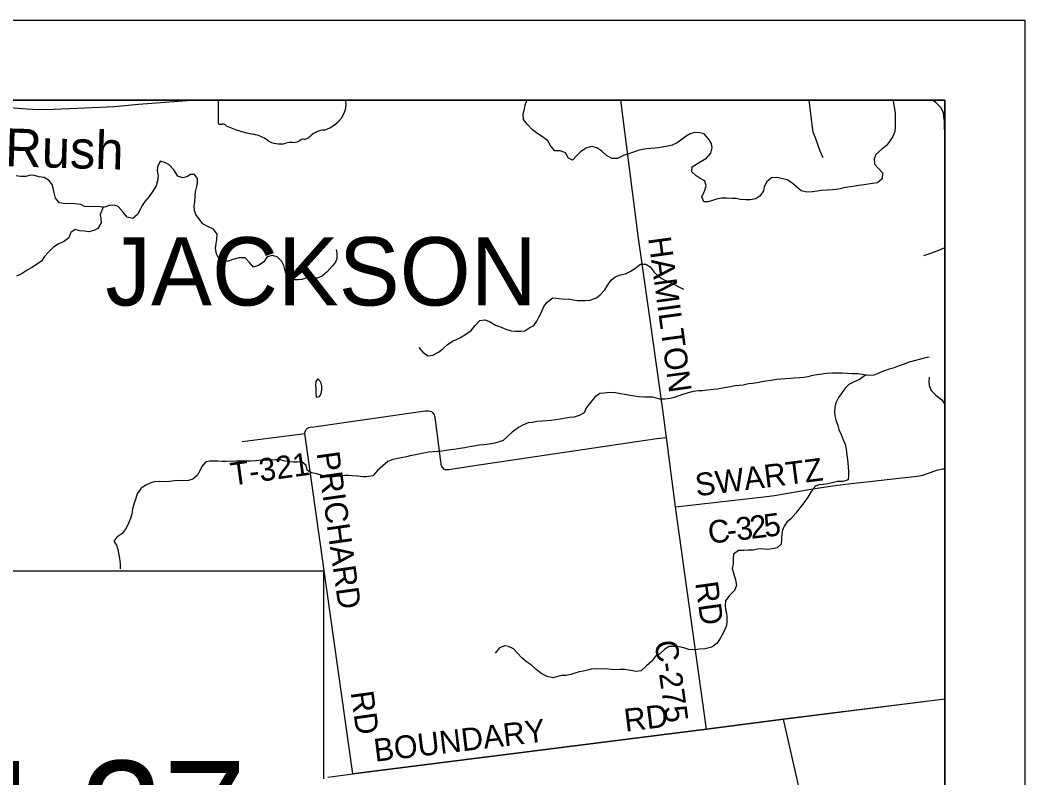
# Model space of a CAD drawing. Extents: x 0 to 34, y 0 to 22.
# Drawn here: x 7.746 to 9, y 20.054 to 21 of the extents above; entities that cross this region are included whole.
import ezdxf

# ---------------------------------------------------------------- set-up
doc = ezdxf.new("R2010")
doc.units = 0
for name, color, linetype in [('GM_X_Corporation', 7, 'Continuous'), ('GM_X_County_Road', 7, 'Continuous'), ('GM_X_County_Road_Text', 7, 'Continuous'), ('GM_X_Minor_Lake', 7, 'Continuous'), ('GM_X_Minor_River', 7, 'Continuous'), ('GM_X_Minor_River_Text', 7, 'Continuous'), ('GM_X_State_Route', 7, 'Continuous'), ('GM_X_State_Shield', 7, 'Continuous'), ('GM_X_Township_Road', 7, 'Continuous'), ('GM_X_Township_Road_Text', 7, 'Continuous'), ('GM_X_Township_Text', 7, 'Continuous'), ('SH_Data', 7, 'Continuous'), ('SH_Text', 7, 'Continuous')]:
    doc.layers.add(name, color=color, linetype=linetype)

msp = doc.modelspace()

# ---------------------------------------------------------------- linework, layer by layer
at = {"layer": 'GM_X_Corporation'}
for points in [[(2.7052, 14.1), (8.9, 14.1), (8.9, 20.9), (3.3687, 20.9)], [(8.1611, 20.0595), (8.6025, 20.1153), (8.6985, 20.1278), (8.9, 20.1529), (8.9, 20.9), (6.5792, 20.9), (6.6238, 20.5079), (6.6308, 20.4463), (6.653, 20.3209)]]:
    msp.add_lwpolyline(points, dxfattribs=at)
at = {"layer": 'GM_X_County_Road'}
for points in [[(8.6026, 20.115), (8.5641, 20.3926), (8.5525, 20.4789), (8.5479, 20.5137), (8.5322, 20.626), (8.5175, 20.7309), (8.4957, 20.9)], [(8.1613, 20.0592), (8.1014, 20.4839), (8.1017, 20.4861), (8.1026, 20.4884), (8.1044, 20.4905), (8.108, 20.4918), (8.1125, 20.4925), (8.2513, 20.5121), (8.2553, 20.5124), (8.2577, 20.512), (8.2592, 20.5115), (8.2603, 20.5107), (8.2611, 20.5098), (8.262, 20.5086), (8.2626, 20.5073), (8.2631, 20.5057), (8.2634, 20.5045), (8.2706, 20.4491), (8.2708, 20.4475), (8.2712, 20.445), (8.2717, 20.4432), (8.2726, 20.4419), (8.2738, 20.4405), (8.2752, 20.4395), (8.2766, 20.4391), (8.278, 20.4389), (8.2809, 20.4391), (8.2841, 20.4396), (8.2858, 20.4399), (8.3212, 20.4454), (8.5404, 20.4777), (8.5525, 20.4789)], [(8.5641, 20.3926), (8.674, 20.4049), (8.6876, 20.4067), (8.7353, 20.4149), (8.76, 20.4188), (8.7797, 20.4213), (8.8656, 20.4309), (8.8725, 20.4321), (8.8901, 20.4383), (8.8973, 20.4398), (8.9, 20.4398)], [(8.1301, 20.0552), (8.1613, 20.0592), (8.6026, 20.115), (8.6986, 20.1275), (8.9, 20.1527)], [(8.8604, 19.4302), (8.8558, 19.4382), (8.853, 19.4481), (8.6986, 20.1275)]]:
    msp.add_lwpolyline(points, dxfattribs=at)
at = {"layer": 'GM_X_Minor_Lake'}
for points in [[(8.1159, 20.5501), (8.1148, 20.5487), (8.1146, 20.5447), (8.115, 20.5403), (8.115, 20.5358), (8.1155, 20.5295)], [(8.1155, 20.5295), (8.1197, 20.5301), (8.1216, 20.5339), (8.1226, 20.5384), (8.1226, 20.5431), (8.1211, 20.5481), (8.1173, 20.5521), (8.1159, 20.5501)]]:
    msp.add_lwpolyline(points, dxfattribs=at)
at = {"layer": 'GM_X_Minor_River'}
for points in [[(8.4719, 20.8365), (8.4659, 20.8407), (8.4591, 20.8422), (8.4522, 20.8402), (8.4458, 20.836), (8.441, 20.8313), (8.4355, 20.8252), (8.4304, 20.8277), (8.4265, 20.8342), (8.4198, 20.8369), (8.4132, 20.8367), (8.4083, 20.8426), (8.4047, 20.8495), (8.3981, 20.8544), (8.3921, 20.8579), (8.3855, 20.8632), (8.3792, 20.8697), (8.3743, 20.876), (8.3738, 20.8828), (8.3753, 20.889), (8.3761, 20.8938), (8.3782, 20.8998), (8.3783, 20.9)], [(8.8354, 20.9), (8.8361, 20.8959), (8.8374, 20.8891), (8.8379, 20.8834), (8.8379, 20.8734), (8.8382, 20.8671), (8.8377, 20.861), (8.835, 20.8546), (8.8308, 20.8485), (8.8272, 20.8436), (8.8209, 20.8385), (8.8141, 20.8323), (8.8119, 20.8268), (8.8123, 20.8201), (8.8176, 20.8142), (8.8221, 20.8095), (8.8217, 20.8019), (8.816, 20.797), (8.8096, 20.7959), (8.8044, 20.795), (8.7993, 20.7944), (8.7927, 20.7937), (8.7876, 20.7929), (8.7823, 20.7918), (8.7758, 20.7911), (8.7694, 20.7894), (8.7644, 20.7887), (8.7597, 20.7881), (8.7531, 20.7876), (8.7459, 20.7874), (8.7407, 20.7865), (8.7351, 20.7855), (8.728, 20.7852), (8.7209, 20.7869), (8.7148, 20.7917), (8.709, 20.7968), (8.7031, 20.8005), (8.6963, 20.8024), (8.6902, 20.8037), (8.6838, 20.8032), (8.6777, 20.7983), (8.6746, 20.7917), (8.6737, 20.7867), (8.6693, 20.7803), (8.6642, 20.7769), (8.657, 20.7758), (8.6518, 20.7756), (8.6447, 20.776), (8.6395, 20.7772), (8.6342, 20.7774), (8.6274, 20.7776), (8.6214, 20.7777), (8.6151, 20.7765), (8.6088, 20.7745), (8.6041, 20.773), (8.5992, 20.7732), (8.5967, 20.7795), (8.6, 20.7863), (8.6023, 20.7933), (8.6006, 20.7994), (8.5947, 20.8024), (8.5898, 20.8055), (8.5842, 20.8106), (8.5848, 20.8169), (8.5914, 20.8208), (8.5975, 20.8248), (8.6024, 20.8278), (8.6081, 20.834), (8.6095, 20.8405), (8.6087, 20.8458), (8.6052, 20.8519), (8.5995, 20.8582), (8.5944, 20.8593), (8.588, 20.8595), (8.5821, 20.8579), (8.5771, 20.855), (8.5722, 20.8514), (8.5659, 20.8469), (8.5597, 20.8437), (8.5542, 20.8428), (8.5492, 20.8417), (8.5428, 20.8404), (8.5381, 20.8402), (8.5333, 20.8396), (8.5276, 20.8391), (8.5227, 20.8384), (8.5174, 20.8371), (8.5113, 20.8352), (8.5043, 20.8326), (8.4988, 20.8311), (8.4916, 20.8273), (8.4848, 20.8271), (8.4778, 20.8308), (8.4719, 20.8365)], [(8.8854, 20.9), (8.8886, 20.8974), (8.8952, 20.891), (8.8978, 20.8845), (8.8985, 20.879), (8.8993, 20.8741), (8.8994, 20.8657), (8.8998, 20.8598), (8.9, 20.8571)], [(8.1405, 20.7136), (8.1414, 20.7087), (8.1412, 20.7026), (8.1395, 20.6977), (8.1355, 20.6928), (8.1292, 20.6859), (8.1235, 20.6809), (8.1167, 20.6777), (8.1097, 20.6781), (8.1026, 20.6779), (8.0977, 20.6764), (8.0928, 20.6759), (8.0879, 20.6757), (8.0812, 20.6769), (8.0775, 20.6837), (8.0764, 20.6888), (8.075, 20.6936), (8.0724, 20.6987), (8.0669, 20.7044), (8.0603, 20.7061), (8.0543, 20.7045), (8.0499, 20.6982), (8.0434, 20.6937), (8.037, 20.6918), (8.0321, 20.6974), (8.0266, 20.7033), (8.0194, 20.7033), (8.0116, 20.701), (8.0061, 20.699), (7.9991, 20.699), (7.9934, 20.7034), (7.9908, 20.7083), (7.9899, 20.7152), (7.9907, 20.7212), (7.9916, 20.7262), (7.9919, 20.733), (7.9871, 20.7391), (7.9803, 20.7423), (7.9741, 20.7456), (7.9686, 20.7526), (7.9654, 20.7574), (7.9636, 20.7623), (7.963, 20.7676), (7.9638, 20.7733), (7.9644, 20.7803), (7.965, 20.7856), (7.9663, 20.7923), (7.9675, 20.797), (7.9673, 20.8021), (7.9637, 20.8071), (7.9586, 20.8071), (7.9539, 20.8045), (7.9489, 20.8032), (7.9427, 20.8053), (7.9376, 20.8129), (7.9321, 20.8192), (7.9272, 20.8218), (7.9206, 20.8241), (7.9172, 20.8168), (7.9171, 20.812), (7.9184, 20.8057), (7.9175, 20.7993), (7.9156, 20.7931), (7.9106, 20.7853), (7.9068, 20.78), (7.9015, 20.7734), (7.8984, 20.7685), (7.8959, 20.7634), (7.8925, 20.7575), (7.8864, 20.7522), (7.8796, 20.7539), (7.8745, 20.7604), (7.8681, 20.7673), (7.8632, 20.7692), (7.8571, 20.7686), (7.8518, 20.7664), (7.8459, 20.7668), (7.8382, 20.7672), (7.8329, 20.767), (7.8264, 20.7672), (7.8215, 20.7697), (7.8141, 20.7707), (7.8075, 20.7709), (7.802, 20.7708), (7.795, 20.7719), (7.7901, 20.7776), (7.7888, 20.7828), (7.7875, 20.7887), (7.786, 20.7947), (7.7824, 20.7995), (7.776, 20.8037), (7.7692, 20.8043), (7.7639, 20.806), (7.7588, 20.8066), (7.7531, 20.8049), (7.7462, 20.8048), (7.7411, 20.8057)], [(7.8494, 20.7665), (7.8457, 20.7575), (7.8468, 20.752), (7.847, 20.7469), (7.8428, 20.7399), (7.8379, 20.7374), (7.8318, 20.7355), (7.8261, 20.7367), (7.8204, 20.7371), (7.8144, 20.7388), (7.8091, 20.7347), (7.8066, 20.7283), (7.7999, 20.7232), (7.7938, 20.7207), (7.7872, 20.716), (7.7811, 20.71), (7.7763, 20.705), (7.7729, 20.6997), (7.7661, 20.6945), (7.7604, 20.6913), (7.7549, 20.6877), (7.7473, 20.683), (7.7414, 20.6803)], [(8.874, 20.7061), (8.8812, 20.7085), (8.8859, 20.7104), (8.8924, 20.713), (8.8985, 20.7153), (8.9, 20.7157)], [(8.2436, 20.5914), (8.2487, 20.5855), (8.2548, 20.5809), (8.2612, 20.5816), (8.2679, 20.5856), (8.2736, 20.5898), (8.2791, 20.5947), (8.2857, 20.5994), (8.2905, 20.6013), (8.2954, 20.6037), (8.3024, 20.6078), (8.3087, 20.6126), (8.3138, 20.6188), (8.3197, 20.625), (8.3258, 20.626), (8.3318, 20.6237), (8.3394, 20.6193), (8.3443, 20.6175), (8.3521, 20.6141), (8.3589, 20.612), (8.3638, 20.6116), (8.371, 20.6119), (8.3758, 20.6123), (8.382, 20.6161), (8.3871, 20.6189), (8.391, 20.624), (8.3934, 20.6291), (8.3963, 20.6344), (8.3996, 20.6424), (8.4037, 20.648), (8.411, 20.6533), (8.4182, 20.6525), (8.4255, 20.6515), (8.4307, 20.6519), (8.4363, 20.6509), (8.4414, 20.6501), (8.4511, 20.6501), (8.4568, 20.6505), (8.4651, 20.6535), (8.4699, 20.6571), (8.4758, 20.6633), (8.4787, 20.6682), (8.4838, 20.6752), (8.4885, 20.6797), (8.4952, 20.682), (8.5014, 20.6833), (8.5081, 20.6865), (8.5147, 20.6912), (8.5204, 20.6954), (8.5267, 20.6955), (8.5324, 20.6919), (8.5371, 20.6854), (8.5431, 20.6797), (8.5499, 20.6759), (8.5565, 20.6728), (8.5626, 20.6701), (8.5679, 20.6671), (8.5737, 20.6642)], [(8.8805, 20.5794), (8.8744, 20.5779), (8.8697, 20.5766), (8.8634, 20.5753), (8.8557, 20.5732), (8.8481, 20.5702), (8.8418, 20.5679), (8.8354, 20.5657), (8.8304, 20.5642), (8.8236, 20.5618), (8.8187, 20.5599), (8.8116, 20.5569), (8.8046, 20.5565), (8.7969, 20.5577), (8.7919, 20.5585), (8.7849, 20.5583), (8.7785, 20.5589), (8.7721, 20.5593), (8.7652, 20.5595), (8.7599, 20.5595), (8.7524, 20.5588), (8.747, 20.5581), (8.7402, 20.5573), (8.7349, 20.5562), (8.7292, 20.5549), (8.7241, 20.554), (8.7186, 20.5536), (8.712, 20.5531), (8.707, 20.5527), (8.7012, 20.5524), (8.6955, 20.552), (8.6904, 20.5513), (8.683, 20.55), (8.6767, 20.5492), (8.6716, 20.5485), (8.6659, 20.5474), (8.6599, 20.5465), (8.6551, 20.5461), (8.6483, 20.5442), (8.6434, 20.5439), (8.6382, 20.5433), (8.6326, 20.5424), (8.6274, 20.5415), (8.6227, 20.5405), (8.6163, 20.5394), (8.6111, 20.5387), (8.6039, 20.538), (8.5977, 20.5374), (8.5924, 20.5372), (8.5859, 20.5363), (8.5812, 20.535), (8.574, 20.533), (8.5681, 20.5311), (8.5624, 20.529), (8.5571, 20.5277), (8.5507, 20.5268), (8.5444, 20.527), (8.5357, 20.5295), (8.531, 20.5293), (8.5257, 20.5294), (8.5181, 20.5298), (8.5128, 20.5304), (8.5069, 20.5315), (8.5007, 20.5325), (8.4954, 20.5333), (8.4891, 20.5346), (8.4819, 20.535), (8.4745, 20.5345), (8.4696, 20.5338), (8.4633, 20.5292), (8.4578, 20.5228), (8.4525, 20.5162), (8.45, 20.5097), (8.4437, 20.5064), (8.4373, 20.5045), (8.432, 20.5039), (8.427, 20.503), (8.42, 20.5017), (8.4147, 20.501), (8.409, 20.5002), (8.4033, 20.4999), (8.3908, 20.4988), (8.3855, 20.4979), (8.3802, 20.4971), (8.374, 20.4947), (8.3679, 20.4913), (8.3601, 20.4856), (8.354, 20.4798), (8.3489, 20.4754), (8.3438, 20.4736), (8.3384, 20.4721), (8.3312, 20.4706), (8.3252, 20.4697), (8.3191, 20.4693), (8.3123, 20.4682), (8.3064, 20.4673), (8.3011, 20.4662), (8.2952, 20.4652), (8.2901, 20.4645), (8.2831, 20.4636), (8.2778, 20.4628)], [(8.8011, 20.557), (8.7934, 20.5512), (8.7868, 20.5486), (8.7803, 20.545), (8.7754, 20.5403), (8.7708, 20.5337), (8.7674, 20.5288), (8.764, 20.5222), (8.7626, 20.5167), (8.7622, 20.5112), (8.7628, 20.5062), (8.7642, 20.5011), (8.7665, 20.4939), (8.7676, 20.4891), (8.7708, 20.4827), (8.7732, 20.476), (8.7755, 20.4707), (8.7768, 20.4644), (8.7777, 20.457), (8.7785, 20.4517), (8.779, 20.4468), (8.7796, 20.442), (8.7799, 20.4367), (8.7797, 20.432), (8.7793, 20.4261), (8.773, 20.4242), (8.7662, 20.4241), (8.7611, 20.423), (8.7545, 20.4213), (8.7482, 20.4202), (8.7433, 20.4198), (8.7382, 20.4183), (8.7334, 20.4117), (8.7292, 20.4045), (8.7242, 20.3973), (8.7189, 20.3911), (8.714, 20.3846), (8.7077, 20.3775), (8.7029, 20.3733), (8.6997, 20.3684), (8.6976, 20.3635), (8.6966, 20.3585), (8.696, 20.3523), (8.6958, 20.3458), (8.6907, 20.3411), (8.6846, 20.34), (8.6784, 20.3392), (8.6714, 20.3402), (8.6662, 20.3397), (8.6607, 20.3384), (8.6543, 20.3382), (8.6492, 20.3378), (8.6426, 20.3379), (8.6361, 20.3333), (8.6357, 20.3278), (8.6357, 20.3208), (8.6347, 20.3155), (8.6366, 20.3085), (8.6388, 20.3013), (8.6401, 20.2941), (8.6374, 20.288), (8.6308, 20.2812), (8.6262, 20.2753), (8.6258, 20.2695), (8.6264, 20.2645), (8.6275, 20.2598), (8.6278, 20.2548), (8.6278, 20.2476), (8.627, 20.2429), (8.6238, 20.2357), (8.62, 20.2289), (8.616, 20.2223), (8.6091, 20.2174), (8.601, 20.2153), (8.5943, 20.2146), (8.5875, 20.2138), (8.5807, 20.2144), (8.5741, 20.2166), (8.5684, 20.2177), (8.5623, 20.2181), (8.5559, 20.218), (8.5504, 20.2149), (8.5441, 20.2087), (8.5394, 20.2063), (8.5342, 20.1998), (8.5279, 20.1938), (8.5211, 20.1877), (8.515, 20.1868), (8.5078, 20.1882), (8.5006, 20.1892), (8.4944, 20.1892), (8.4893, 20.189), (8.484, 20.1894), (8.4768, 20.1902), (8.4713, 20.1898), (8.4654, 20.1902), (8.4588, 20.1897), (8.454, 20.1886), (8.4491, 20.1875), (8.4438, 20.1865), (8.4381, 20.1847)], [(8.8804, 20.5545), (8.88, 20.5494), (8.8807, 20.5437), (8.8828, 20.5376), (8.8888, 20.5319), (8.8964, 20.526), (8.9, 20.5202)], [(8.2778, 20.4628), (8.2723, 20.4619), (8.2676, 20.4617), (8.2615, 20.461), (8.2562, 20.4605), (8.2514, 20.4597), (8.2452, 20.4584), (8.2395, 20.4575), (8.2329, 20.456), (8.2281, 20.4549), (8.2234, 20.4541), (8.2173, 20.4527), (8.2109, 20.4517), (8.205, 20.4489), (8.1985, 20.4438), (8.1921, 20.4378), (8.186, 20.4313), (8.1786, 20.4297), (8.1737, 20.4297), (8.1668, 20.4307), (8.1608, 20.4313), (8.1559, 20.4317), (8.1511, 20.4315), (8.1456, 20.4309), (8.1403, 20.4302), (8.1354, 20.4295), (8.1291, 20.4301), (8.1229, 20.4316), (8.1163, 20.4337), (8.1095, 20.4349), (8.1044, 20.4378), (8.1027, 20.4446), (8.0974, 20.4486), (8.0921, 20.4484), (8.0868, 20.4484), (8.0815, 20.4485), (8.0762, 20.4496), (8.0709, 20.4512), (8.0641, 20.4512), (8.0582, 20.4505), (8.0533, 20.4503), (8.0472, 20.4509), (8.04, 20.45), (8.0335, 20.4494), (8.0267, 20.4493), (8.021, 20.4493), (8.0154, 20.4495), (8.0032, 20.4492), (7.9979, 20.4492), (7.9928, 20.4496), (7.9877, 20.4496), (7.983, 20.4494), (7.9777, 20.4485), (7.9729, 20.4429), (7.9704, 20.4374), (7.967, 20.4317), (7.9613, 20.4268), (7.9562, 20.4255), (7.9495, 20.4251), (7.9446, 20.4253), (7.9384, 20.425), (7.9319, 20.4241), (7.9266, 20.4235), (7.9196, 20.4239), (7.9137, 20.4237), (7.9084, 20.4221), (7.9027, 20.4196), (7.8968, 20.4157), (7.8919, 20.4087), (7.8898, 20.4017), (7.8882, 20.3969), (7.8863, 20.3899), (7.8855, 20.3831), (7.8838, 20.3778), (7.8804, 20.37), (7.8773, 20.3647), (7.8729, 20.3587), (7.8665, 20.3545), (7.8627, 20.3494), (7.866, 20.3445), (7.8677, 20.3393), (7.8692, 20.3325), (7.87, 20.3278), (7.8707, 20.3215), (7.8709, 20.315)], [(8.4381, 20.1847), (8.4332, 20.1832), (8.4269, 20.1821), (8.4222, 20.1819), (8.4171, 20.1806), (8.4106, 20.1791), (8.4038, 20.1808), (8.397, 20.1841), (8.3902, 20.1896), (8.384, 20.1949), (8.3779, 20.199), (8.3719, 20.2039), (8.3668, 20.2096), (8.3619, 20.2151), (8.3556, 20.2182), (8.3507, 20.219), (8.3441, 20.2164), (8.3389, 20.2097)]]:
    msp.add_lwpolyline(points, dxfattribs=at)
at = {"layer": 'GM_X_State_Route'}
msp.add_lwpolyline([(7.6702, 20.9), (7.6739, 20.8989), (7.6815, 20.897), (7.6914, 20.8951), (7.709, 20.8931), (7.7334, 20.8908), (7.754, 20.8891), (7.769, 20.8884), (7.7884, 20.889), (7.8455, 20.8913), (7.8638, 20.8923), (7.8935, 20.8949), (7.9546, 20.8995), (7.9617, 20.9)], dxfattribs=at)
at = {"layer": 'GM_X_State_Shield'}
msp.add_lwpolyline([(8.1523, 20.9), (7.9932, 20.9), (7.9932, 20.8718)], dxfattribs=at)
for centre, major_axis, start_param, end_param in [((8.1091, 20.8951), (0.0437, 0), 5.101753, 6.423155), ((7.9951, 20.8715), (0.00193, 0), 2.993084, 4.5083), ((7.9954, 20.8818), (0.0147, 0), 4.665946, 4.897461), ((7.9984, 20.866), (0.0053, 0), 0.519207, 1.627899), ((8.0653, 20.9559), (0.1262, 0), 4.195997, 4.488961), ((8.0277, 20.8268), (0.0395, 0), 0.823519, 1.323587), ((8.1275, 20.8437), (0.0239, 0), 1.647645, 2.488434), ((8.0704, 20.8655), (0.0251, 0), 4.026481, 4.996735), ((8.0849, 20.8309), (0.0206, 0), 1.495662, 1.94098), ((8.0867, 20.858), (0.0133, 0), 4.691044, 5.507374), ((8.0988, 20.8483), (0.00376, 0), 1.147584, 2.315152), ((8.0972, 20.8621), (0.0141, 0), 4.937069, 5.64225)]:
    msp.add_ellipse(centre, major_axis=major_axis, ratio=0.8, start_param=start_param, end_param=end_param, dxfattribs=at)
at = {"layer": 'GM_X_Township_Road'}
for p, q in [((8.7351, 20.8659), (8.7306, 20.9)), ((8.0231, 20.474), (8.1014, 20.4839))]:
    msp.add_line(p, q, dxfattribs=at)
msp.add_lwpolyline([(8.748, 20.8279), (8.7443, 20.8366), (8.7389, 20.8519), (8.7359, 20.86), (8.7351, 20.8659)], dxfattribs=at)
at = {"layer": 'SH_Data'}
for p, q in [((2, 21), (9, 21)), ((9, 21), (9, 14)), ((2.1, 20.9), (8.9, 20.9)), ((8.9, 20.9), (8.9, 14.1))]:
    msp.add_line(p, q, dxfattribs=at)
at = {"layer": 'SH_Text'}
msp.add_lwpolyline([(8.1244, 20.0434), (8.1244, 19.6886), (6.3016, 19.6886), (6.3016, 20.3124), (8.1244, 20.3124), (8.1244, 20.053)], dxfattribs=at)

# ---------------------------------------------------------------- texts
at = {"layer": 'GM_X_County_Road_Text'}
for s, height, rotation, p in [('HAMILTON', 0.02841, 277.7653, (8.5297, 20.728)), ('PRICHARD', 0.02841, 278.0534, (8.1159, 20.4597)), ('SWARTZ', 0.02841, 7.1818, (8.5902, 20.4055)), ('3', 0.0284, 6.8057, (8.6409, 20.3503)), ('2', 0.0284, 6.8694, (8.6583, 20.3524)), ('5', 0.0284, 7.199, (8.6758, 20.3545)), ('C', 0.0284, 6.776, (8.6061, 20.3462)), ('-', 0.0284, 6.786, (8.6293, 20.3489)), ('RD', 0.02841, 277.9222, (8.5884, 20.2976)), ('C-275', 0.02841, 278.013, (8.5377, 20.2241)), ('RD', 0.02841, 277.9198, (8.1584, 20.1609)), ('RD', 0.02841, 6.9411, (8.5014, 20.1117)), ('BOUNDARY', 0.02841, 6.8235, (8.189, 20.0742))]:
    msp.add_text(s, height=height, rotation=rotation, dxfattribs=at).set_placement(p)
at = {"layer": 'GM_X_Minor_River_Text'}
msp.add_text('Rush', height=0.04735, rotation=358.3322, dxfattribs=at).set_placement((7.7267, 20.8176))
at = {"layer": 'GM_X_Township_Road_Text'}
msp.add_text('T-321', height=0.02841, rotation=7.8917, dxfattribs=at).set_placement((8.0104, 20.4189))
at = {"layer": 'GM_X_Township_Text'}
msp.add_text('JACKSON', height=0.08523, rotation=0, dxfattribs=at).set_placement((7.8523, 20.6438))
at = {"layer": 'SH_Text'}
msp.add_text('UNI-739, SLM 14.27 ', height=0.14, dxfattribs=at).set_placement((6.3218, 19.9354))

doc.saveas('drawing.dxf')
